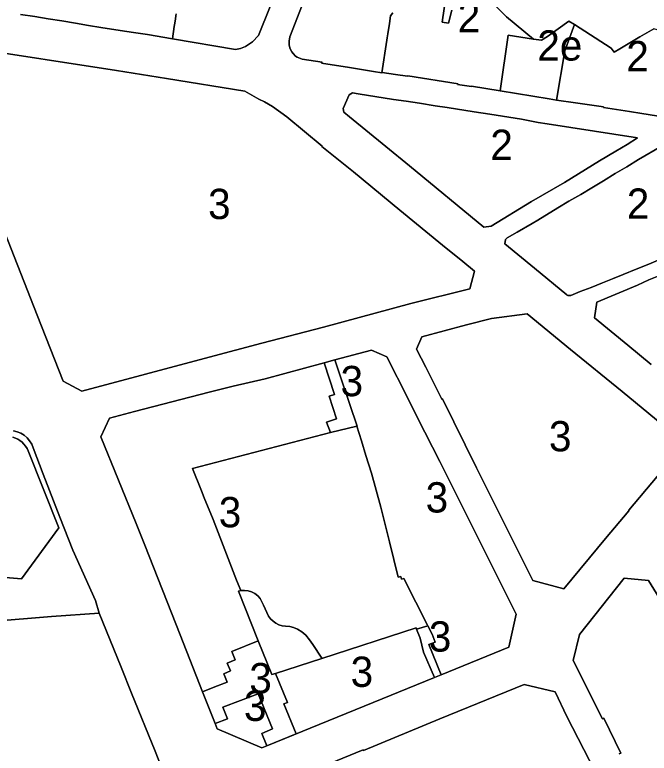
# Model space of a CAD drawing. Extents: x 598968 to 613553, y 4409678 to 4430833.
# Drawn here: x 607216.5 to 607467.9, y 4416082.8 to 4416375.4 of the extents above; entities that cross this region are included whole.
import ezdxf

# ---------------------------------------------------------------- set-up
doc = ezdxf.new("R2010")
doc.units = 0
for name, color, linetype in [('1', 7, 'Continuous'), ('SUBZONA 2e. CARRERS DE CASES. amb projecte especial', 7, 'Continuous'), ('ZONA 2. CARRERS DE CASES. Cases de trast', 7, 'Continuous'), ("ZONA 2_. CARRERS DE CASES. Afectades a ús d'aparcament", 7, 'Continuous'), ("ZONA 3. ILLES  D'EDIFICIS ENTRE MITGERES. EIXAMPLE.", 7, 'Continuous')]:
    doc.layers.add(name, color=color, linetype=linetype)

msp = doc.modelspace()

# ---------------------------------------------------------------- linework, layer by layer
at = {"layer": '1'}
for points in [[(607336.7307, 4416426.0747), (607313.1112, 4416367.1749), (607310.6913, 4416364.5949), (607307.9513, 4416362.7849), (607305.9814, 4416362.0049), (607304.0314, 4416361.5948), (607278.9932, 4416365.9031), (607278.9843, 4416365.8442), (607269.11, 4416367.5074), (607263.5229, 4416368.3814), (607258.3043, 4416369.1733), (607250.5708, 4416370.3738), (607245.7761, 4416371.1617), (607240.5846, 4416372.0877), (607235.0956, 4416372.9264), (607229.6803, 4416373.8239), (607224.4559, 4416374.6879), (607218.7376, 4416375.4571)], [(607387.2703, 4416382.4361), (607385.9204, 4416372.4362), (607388.4203, 4416371.9962), (607389.6603, 4416377.2362)], [(607403.8501, 4416382.2764), (607411.3501, 4416374.5866), (607422.116, 4416365.7366), (607425.2737, 4416365.2605), (607427.5599, 4416366.807), (607436.048, 4416372.8763), (607438.2935, 4416371.5169), (607452.816, 4416362.0956), (607454.0196, 4416360.5975), (607456.2396, 4416361.8975), (607464.2796, 4416366.6376), (607469.7595, 4416369.8677)], [(607476.694, 4416334.4468), (607464.9661, 4416336.2546), (607460.1736, 4416336.9885), (607449.7897, 4416338.5777), (607449.8636, 4416338.8403), (607438.7354, 4416340.4765), (607431.228, 4416341.5922), (607431.2203, 4416341.5458), (607428.2961, 4416342.0037), (607408.8724, 4416345.2304), (607408.8755, 4416345.2517), (607397.5203, 4416347.1367), (607397.4903, 4416346.8967), (607391.9704, 4416347.7565), (607392.174, 4416348.0025), (607372.2406, 4416351.1962), (607372.179, 4416351.0208), (607367.3675, 4416351.722), (607362.1107, 4416352.466), (607362.0007, 4416352.416), (607358.6583, 4416352.9478), (607349.1735, 4416354.4569), (607338.121, 4416356.2155), (607338.261, 4416356.5555), (607330.3611, 4416357.7954), (607329.0723, 4416358.273), (607328.4611, 4416358.5853), (607327.8144, 4416359.0342), (607326.7695, 4416360.0297), (607326.3148, 4416360.631), (607325.5811, 4416361.9252), (607325.2311, 4416363.3752), (607325.1911, 4416364.8752), (607325.5011, 4416366.6452), (607330.411, 4416379.1751)], [(607198.4549, 4416362.2427), (607256.872, 4416353.2641), (607276.5817, 4416350.1245), (607307.6214, 4416345.0551), (607313.1713, 4416341.9353), (607315.4313, 4416340.8553), (607318.6613, 4416339.0554), (607324.3712, 4416334.8856), (607338.3311, 4416323.3659), (607338.2237, 4416323.2318), (607350.781, 4416313.0763), (607369.1508, 4416298.0068), (607386.0707, 4416284.1272), (607394.0106, 4416277.6074), (607398.6406, 4416273.8376), (607396.9106, 4416266.7776), (607373.5209, 4416260.9973), (607338.8613, 4416251.6168), (607314.4816, 4416245.2064), (607293.5519, 4416239.6761), (607243.1426, 4416226.2354), (607235.6627, 4416230.2152), (607225.3827, 4416256.3347), (607195.4927, 4416332.1045)], [(607472.4498, 4416278.5188), (607467.7299, 4416276.6088), (607462.7699, 4416274.5987), (607457.5499, 4416272.4786), (607453.4099, 4416270.7986), (607449.42, 4416269.1785), (607444.9101, 4416267.3285), (607440.5601, 4416265.6784), (607436.8902, 4416264.1784), (607436.6546, 4416264.1033), (607436.41, 4416264.0667), (607436.1627, 4416264.0696), (607435.919, 4416264.1117), (607435.6851, 4416264.192), (607435.467, 4416264.3086), (607435.2702, 4416264.4583), (607422.4403, 4416274.968), (607410.7404, 4416284.5477), (607411.0004, 4416286.3176), (607411.6104, 4416286.9676), (607415.6092, 4416289.2896), (607421.5502, 4416292.7278), (607423.8202, 4416294.0478), (607431.7001, 4416298.8179), (607436.1, 4416301.4779), (607440.77, 4416304.098), (607445.1699, 4416306.858), (607449.8074, 4416309.6162), (607454.4098, 4416312.4681), (607459.0097, 4416315.1782), (607463.6537, 4416318.0616), (607472.7996, 4416323.3583)], [(607468.71, 4416236.8092), (607459.42, 4416244.499), (607446.2201, 4416255.3386), (607447.19, 4416261.5186), (607463.2699, 4416268.2888), (607467.7799, 4416270.3488), (607472.3698, 4416272.2289)], [(607480.15, 4416203.2748), (607459.8054, 4416179.0508), (607459.8303, 4416178.8597), (607450.5803, 4416167.8497), (607434.0506, 4416147.9197), (607421.7507, 4416151.2194), (607399.5308, 4416195.8685), (607385.9909, 4416223.1379), (607385.7609, 4416223.0179), (607379.3609, 4416235.7677), (607377.5459, 4416239.3276), (607375.7309, 4416242.8875), (607377.8409, 4416247.7875), (607395.5807, 4416252.5078), (607405.4206, 4416255.0479), (607419.5804, 4416256.8281), (607436.7402, 4416242.7586), (607457.2101, 4416226.1392), (607473.03, 4416213.0596)], [(607213.4689, 4416135.4858), (607224.6581, 4416136.4538), (607231.1119, 4416136.9525), (607249.9869, 4416138.2558), (607248.485, 4416143.2291), (607239.5429, 4416163.256), (607234.3729, 4416176.2958), (607227.8229, 4416193.3255), (607223.7929, 4416203.8253), (607223.2069, 4416205.2527), (607222.4057, 4416206.5714), (607221.4088, 4416207.7492), (607220.2406, 4416208.7574), (607218.9297, 4416209.5712), (607217.508, 4416210.171), (607216.0103, 4416210.5419)], [(607216.0103, 4416210.5419), (607217.508, 4416210.171), (607218.9297, 4416209.5712), (607220.2406, 4416208.7574), (607221.4088, 4416207.7492), (607222.4057, 4416206.5714), (607223.2069, 4416205.2527), (607223.7929, 4416203.8253), (607227.8229, 4416193.3255), (607234.3729, 4416176.2958), (607239.5429, 4416163.256), (607248.485, 4416143.2291), (607249.9869, 4416138.2558), (607258.7325, 4416116.8821), (607262.7289, 4416106.5565), (607272.1244, 4416083.5467), (607278.9341, 4416066.4455)], [(607198.7434, 4416153.5554), (607219.1731, 4416151.8058), (607233.9329, 4416172.0558), (607221.8829, 4416202.6253), (607221.3929, 4416203.5553), (607220.8129, 4416204.4352), (607220.1429, 4416205.2352), (607219.9747, 4416205.4011), (607219.3929, 4416205.9752), (607218.5729, 4416206.6152), (607217.6829, 4416207.1752), (607216.743, 4416207.6351), (607215.753, 4416207.9951)], [(607215.753, 4416207.9951), (607216.743, 4416207.6351), (607217.6829, 4416207.1752), (607218.5729, 4416206.6152), (607219.3929, 4416205.9752), (607219.9747, 4416205.4011), (607220.1429, 4416205.2352), (607220.8129, 4416204.4352), (607221.3929, 4416203.5553), (607221.8829, 4416202.6253), (607233.9329, 4416172.0558), (607219.1731, 4416151.8058), (607198.7434, 4416153.5554)], [(607456.0406, 4416082.5608), (607456.6212, 4416082.8395), (607450.0006, 4416096.6305), (607449.4502, 4416096.3513), (607437.7707, 4416119.52), (607440.2806, 4416129.81), (607458.0203, 4416152.09), (607467.6803, 4416151.2402), (607480.0502, 4416131.0307), (607487.7302, 4416118.0409), (607495.8701, 4416104.8212), (607505.8101, 4416087.8316), (607519.47, 4416064.2221)], [(607209.1802, 4415950.6953), (607231.7337, 4415959.6083), (607236.8336, 4415961.6283), (607241.4836, 4415963.4784), (607246.2435, 4415965.3585), (607260.6533, 4415971.0787), (607263.5233, 4415972.1887), (607304.215, 4415988.6822), (607307.8027, 4415995.8292), (607303.6887, 4416006.4365), (607295.8628, 4416003.6089), (607281.3053, 4416038.8027), (607288.8861, 4416042.0883), (607280.5146, 4416062.4493), (607279.2127, 4416065.6179), (607278.9341, 4416066.4455), (607272.1244, 4416083.5467), (607262.7289, 4416106.5565), (607258.7325, 4416116.8821), (607249.9869, 4416138.2558), (607231.1119, 4416136.9525), (607224.6581, 4416136.4538), (607213.4689, 4416135.4858)], [(607333.322, 4416075.3387), (607354.5518, 4416084.049), (607354.7516, 4416083.8766), (607384.9314, 4416096.3594), (607418.3109, 4416109.9998), (607430.6008, 4416107.0401), (607435.287, 4416097.3045), (607448.7538, 4416071.1126)]]:
    msp.add_lwpolyline(points, dxfattribs=at)
for points in [[(607459.2524, 4416324.0059), (607454.6398, 4416321.368), (607448.2698, 4416317.4579), (607434.3294, 4416308.969), (607421.3202, 4416301.3576), (607405.2904, 4416291.6675), (607402.4505, 4416291.2574), (607372.9107, 4416315.5166), (607363.5608, 4416323.2064), (607349.1609, 4416334.926), (607346.9409, 4416336.7359), (607346.6109, 4416338.2359), (607348.9709, 4416343.6659), (607350.3309, 4416344.4659), (607352.6376, 4416344.0762), (607366.5507, 4416341.8562), (607371.555, 4416341.1343), (607376.8706, 4416340.2964), (607383.0605, 4416339.3565), (607387.8605, 4416338.5966), (607398.5703, 4416336.9068), (607404.7503, 4416335.937), (607417.2601, 4416333.9672), (607423.9401, 4416332.6773), (607427.46, 4416332.2074), (607436.8099, 4416330.7576), (607463.3197, 4416326.5881)], [(607296.7524, 4416092.4479), (607295.9301, 4416094.5226), (607290.9305, 4416107.1384), (607282.0241, 4416129.6118), (607268.0175, 4416165.1612), (607266.4108, 4416169.1429), (607264.5557, 4416173.7402), (607250.6726, 4416208.1457), (607254.0425, 4416215.5357), (607263.9324, 4416218.1958), (607293.562, 4416225.7863), (607303.1019, 4416228.2164), (607315.7717, 4416231.1466), (607339.1025, 4416237.4265), (607343.4113, 4416238.587), (607357.8311, 4416242.4272), (607363.8911, 4416239.7674), (607372.311, 4416223.3977), (607376.061, 4416215.6678), (607384.891, 4416198.2982), (607415.2409, 4416137.8094), (607412.3209, 4416124.8395), (607385.4216, 4416113.8503), (607382.7972, 4416112.7782), (607316.4151, 4416085.6595), (607314.3822, 4416084.8283)], [(607338.2512, 4416120.337), (607375.5713, 4416132.4188), (607375.7595, 4416131.9401), (607380.2053, 4416133.2722), (607370.6613, 4416152.0485), (607369.7313, 4416151.6685), (607369.5013, 4416152.8185), (607368.4813, 4416152.5384), (607365.0067, 4416166.5123), (607361.5813, 4416180.288), (607357.8513, 4416193.6678), (607355.6601, 4416200.7255), (607353.8513, 4416206.4876), (607352.0631, 4416212.3366), (607341.6854, 4416209.8825), (607341.6706, 4416209.8789), (607286.9122, 4416195.5265), (607290.4822, 4416186.7667), (607291.6203, 4416183.9598), (607295.0922, 4416175.3969), (607304.3821, 4416151.3173), (607306.1221, 4416147.2474), (607307.5632, 4416147.3007), (607308.993, 4416147.1129), (607310.3714, 4416146.6891), (607311.6598, 4416146.0412), (607312.822, 4416145.1875), (607313.708, 4416144.0475), (607314.4419, 4416142.8041), (607315.012, 4416141.4776), (607317.052, 4416137.0277), (607317.9026, 4416135.9659), (607318.8886, 4416135.0286), (607319.992, 4416134.2328), (607321.2084, 4416133.6492), (607322.5057, 4416133.279), (607323.8469, 4416133.1329), (607325.4513, 4416132.9523), (607327.0148, 4416132.5497), (607328.5069, 4416131.933), (607330.2391, 4416130.8028), (607331.8519, 4416129.5081), (607333.3393, 4416127.7207), (607334.6618, 4416125.8081), (607338.2218, 4416120.3883)], [(607319.8104, 4416114.3671), (607338.2512, 4416120.337), (607338.2218, 4416120.3883), (607334.6618, 4416125.8081), (607333.3393, 4416127.7207), (607331.8519, 4416129.5081), (607330.2391, 4416130.8028), (607328.5069, 4416131.933), (607327.0148, 4416132.5497), (607325.4513, 4416132.9523), (607323.8469, 4416133.1329), (607322.5057, 4416133.279), (607321.2084, 4416133.6492), (607319.992, 4416134.2328), (607318.8886, 4416135.0286), (607317.9026, 4416135.9659), (607317.052, 4416137.0277), (607315.012, 4416141.4776), (607314.4419, 4416142.8041), (607313.708, 4416144.0475), (607312.822, 4416145.1875), (607311.6598, 4416146.0412), (607310.3714, 4416146.6891), (607308.993, 4416147.1129), (607307.5632, 4416147.3007), (607306.1221, 4416147.2474), (607305.1321, 4416146.9374), (607313.0089, 4416127.3171), (607318.3921, 4416113.908)]]:
    msp.add_lwpolyline(points, close=True, dxfattribs=at)
at = {"layer": 'SUBZONA 2e. CARRERS DE CASES. amb projecte especial'}
msp.add_lwpolyline([(607438.2935, 4416371.5169), (607436.048, 4416372.8763), (607427.5599, 4416366.807), (607425.2737, 4416365.2605), (607422.116, 4416365.7366), (607412.1001, 4416367.2467), (607408.8755, 4416345.2517), (607408.8724, 4416345.2304), (607428.2961, 4416342.0037), (607431.2203, 4416341.5458), (607431.228, 4416341.5922), (607434.4685, 4416361.0467)], close=True, dxfattribs=at)
at = {"layer": 'ZONA 2. CARRERS DE CASES. Cases de trast'}
for points in [[(607366.3606, 4416376.1358), (607365.4306, 4416374.8958), (607364.9962, 4416371.9667), (607364.3806, 4416367.8158), (607364.1506, 4416366.2958), (607364.0106, 4416365.3459), (607362.0007, 4416352.416), (607362.1107, 4416352.466), (607367.3675, 4416351.722), (607372.179, 4416351.0208), (607372.2406, 4416351.1962), (607392.174, 4416348.0025), (607391.9704, 4416347.7565), (607397.4903, 4416346.8967), (607397.5203, 4416347.1367), (607408.8755, 4416345.2517), (607412.1001, 4416367.2467), (607422.116, 4416365.7366), (607411.3501, 4416374.5866), (607403.8501, 4416382.2764)], [(607389.6603, 4416377.2362), (607388.4203, 4416371.9962), (607385.9204, 4416372.4362), (607387.2703, 4416382.4361)], [(607330.411, 4416379.1751), (607325.5011, 4416366.6452), (607325.1911, 4416364.8752), (607325.2311, 4416363.3752), (607325.5811, 4416361.9252), (607326.3148, 4416360.631), (607326.7695, 4416360.0297), (607327.8144, 4416359.0342), (607328.4611, 4416358.5853), (607329.0723, 4416358.273), (607330.3611, 4416357.7954), (607338.261, 4416356.5555), (607338.121, 4416356.2155), (607349.1735, 4416354.4569), (607358.6583, 4416352.9478), (607362.0007, 4416352.416), (607364.0106, 4416365.3459), (607364.1506, 4416366.2958), (607364.3806, 4416367.8158), (607364.9962, 4416371.9667), (607365.4306, 4416374.8958), (607366.3606, 4416376.1358)], [(607472.7996, 4416323.3583), (607463.6537, 4416318.0616), (607459.0097, 4416315.1782), (607454.4098, 4416312.4681), (607449.8074, 4416309.6162), (607445.1699, 4416306.858), (607440.77, 4416304.098), (607436.1, 4416301.4779), (607431.7001, 4416298.8179), (607423.8202, 4416294.0478), (607421.5502, 4416292.7278), (607415.6092, 4416289.2896), (607411.6104, 4416286.9676), (607411.0004, 4416286.3176), (607410.7404, 4416284.5477), (607422.4403, 4416274.968), (607435.2702, 4416264.4583), (607435.467, 4416264.3086), (607435.6851, 4416264.192), (607435.919, 4416264.1117), (607436.1627, 4416264.0696), (607436.41, 4416264.0667), (607436.6546, 4416264.1033), (607436.8902, 4416264.1784), (607440.5601, 4416265.6784), (607444.9101, 4416267.3285), (607449.42, 4416269.1785), (607453.4099, 4416270.7986), (607457.5499, 4416272.4786), (607462.7699, 4416274.5987), (607467.7299, 4416276.6088), (607472.4498, 4416278.5188)], [(607472.3698, 4416272.2289), (607467.7799, 4416270.3488), (607463.2699, 4416268.2888), (607447.19, 4416261.5186), (607446.2201, 4416255.3386), (607459.42, 4416244.499), (607468.71, 4416236.8092)]]:
    msp.add_lwpolyline(points, dxfattribs=at)
for points in [[(607431.228, 4416341.5922), (607438.7354, 4416340.4765), (607449.8636, 4416338.8403), (607449.7897, 4416338.5777), (607460.1736, 4416336.9885), (607464.9661, 4416336.2546), (607476.694, 4416334.4468), (607481.6753, 4416337.241), (607486.4894, 4416340.0483), (607482.3994, 4416349.4081), (607478.9594, 4416357.258), (607476.8995, 4416361.9379), (607475.2195, 4416365.5978), (607474.2295, 4416367.7378), (607473.8495, 4416368.6777), (607469.7595, 4416369.8677), (607464.2796, 4416366.6376), (607456.2396, 4416361.8975), (607454.0196, 4416360.5975), (607452.816, 4416362.0956), (607438.2935, 4416371.5169), (607434.4685, 4416361.0467)], [(607405.2904, 4416291.6675), (607421.3202, 4416301.3576), (607434.3294, 4416308.969), (607448.2698, 4416317.4579), (607454.6398, 4416321.368), (607459.2524, 4416324.0059), (607463.3197, 4416326.5881), (607436.8099, 4416330.7576), (607427.46, 4416332.2074), (607423.9401, 4416332.6773), (607417.2601, 4416333.9672), (607404.7503, 4416335.937), (607398.5703, 4416336.9068), (607387.8605, 4416338.5966), (607383.0605, 4416339.3565), (607376.8706, 4416340.2964), (607371.555, 4416341.1343), (607366.5507, 4416341.8562), (607352.6376, 4416344.0762), (607350.3309, 4416344.4659), (607348.9709, 4416343.6659), (607346.6109, 4416338.2359), (607346.9409, 4416336.7359), (607349.1609, 4416334.926), (607363.5608, 4416323.2064), (607372.9107, 4416315.5166), (607402.4505, 4416291.2574)]]:
    msp.add_lwpolyline(points, close=True, dxfattribs=at)
at = {"layer": "ZONA 2_. CARRERS DE CASES. Afectades a ús d'aparcament"}
msp.add_lwpolyline([(607218.7376, 4416375.4571), (607224.4559, 4416374.6879), (607229.6803, 4416373.8239), (607235.0956, 4416372.9264), (607240.5846, 4416372.0877), (607245.7761, 4416371.1617), (607250.5708, 4416370.3738), (607258.3043, 4416369.1733), (607263.5229, 4416368.3814), (607269.11, 4416367.5074), (607278.9843, 4416365.8442), (607278.9932, 4416365.9031), (607279.6869, 4416370.7681), (607279.8845, 4416372.0289), (607280.1482, 4416373.7882), (607280.3177, 4416374.9462), (607280.4172, 4416375.7313)], dxfattribs=at)
at = {"layer": "ZONA 3. ILLES  D'EDIFICIS ENTRE MITGERES. EIXAMPLE."}
for points in [[(607280.4172, 4416375.7313), (607280.3177, 4416374.9462), (607280.1482, 4416373.7882), (607279.8845, 4416372.0289), (607279.6869, 4416370.7681), (607278.9932, 4416365.9031), (607304.0314, 4416361.5948), (607305.9814, 4416362.0049), (607307.9513, 4416362.7849), (607310.6913, 4416364.5949), (607313.1112, 4416367.1749), (607336.7307, 4416426.0747)], [(607195.4927, 4416332.1045), (607225.3827, 4416256.3347), (607235.6627, 4416230.2152), (607243.1426, 4416226.2354), (607293.5519, 4416239.6761), (607314.4816, 4416245.2064), (607338.8613, 4416251.6168), (607373.5209, 4416260.9973), (607396.9106, 4416266.7776), (607398.6406, 4416273.8376), (607394.0106, 4416277.6074), (607386.0707, 4416284.1272), (607369.1508, 4416298.0068), (607350.781, 4416313.0763), (607338.2237, 4416323.2318), (607338.3311, 4416323.3659), (607324.3712, 4416334.8856), (607318.6613, 4416339.0554), (607315.4313, 4416340.8553), (607313.1713, 4416341.9353), (607307.6214, 4416345.0551), (607276.5817, 4416350.1245), (607256.872, 4416353.2641), (607198.4549, 4416362.2427)], [(607473.03, 4416213.0596), (607457.2101, 4416226.1392), (607436.7402, 4416242.7586), (607419.5804, 4416256.8281), (607405.4206, 4416255.0479), (607395.5807, 4416252.5078), (607377.8409, 4416247.7875), (607375.7309, 4416242.8875), (607377.5459, 4416239.3276), (607379.3609, 4416235.7677), (607385.7609, 4416223.0179), (607385.9909, 4416223.1379), (607399.5308, 4416195.8685), (607421.7507, 4416151.2194), (607434.0506, 4416147.9197), (607450.5803, 4416167.8497), (607459.8303, 4416178.8597), (607459.8054, 4416179.0508), (607480.15, 4416203.2748)], [(607519.47, 4416064.2221), (607505.8101, 4416087.8316), (607495.8701, 4416104.8212), (607487.7302, 4416118.0409), (607480.0502, 4416131.0307), (607467.6803, 4416151.2402), (607458.0203, 4416152.09), (607440.2806, 4416129.81), (607437.7707, 4416119.52), (607449.4502, 4416096.3513), (607450.0006, 4416096.6305), (607456.6212, 4416082.8395), (607456.0406, 4416082.5608)], [(607448.7538, 4416071.1126), (607435.287, 4416097.3045), (607430.6008, 4416107.0401), (607418.3109, 4416109.9998), (607384.9314, 4416096.3594), (607354.7516, 4416083.8766), (607354.5518, 4416084.049), (607333.322, 4416075.3387)]]:
    msp.add_lwpolyline(points, dxfattribs=at)
for points in [[(607385.4216, 4416113.8503), (607412.3209, 4416124.8395), (607415.2409, 4416137.8094), (607384.891, 4416198.2982), (607376.061, 4416215.6678), (607372.311, 4416223.3977), (607363.8911, 4416239.7674), (607357.8311, 4416242.4272), (607343.4113, 4416238.587), (607346.3013, 4416229.8972), (607352.1459, 4416212.3562), (607352.0631, 4416212.3366), (607353.8513, 4416206.4876), (607355.6601, 4416200.7255), (607357.8513, 4416193.6678), (607361.5813, 4416180.288), (607365.0067, 4416166.5123), (607368.4813, 4416152.5384), (607369.5013, 4416152.8185), (607369.7313, 4416151.6685), (607370.6613, 4416152.0485), (607380.2053, 4416133.2722), (607381.8784, 4416129.9955), (607383.0529, 4416126.8132), (607380.5713, 4416125.829)], [(607352.0631, 4416212.3366), (607352.1459, 4416212.3562), (607346.3013, 4416229.8972), (607343.4113, 4416238.587), (607339.1025, 4416237.4265), (607343.1521, 4416224.9651), (607341.0473, 4416224.2782), (607344.0314, 4416215.3173), (607340.0815, 4416213.9372), (607341.6706, 4416209.8789), (607341.6854, 4416209.8825)], [(607341.6706, 4416209.8789), (607340.0815, 4416213.9372), (607344.0314, 4416215.3173), (607341.0473, 4416224.2782), (607343.1521, 4416224.9651), (607339.1025, 4416237.4265), (607315.7717, 4416231.1466), (607303.1019, 4416228.2164), (607293.562, 4416225.7863), (607263.9324, 4416218.1958), (607254.0425, 4416215.5357), (607250.6726, 4416208.1457), (607264.5557, 4416173.7402), (607266.4108, 4416169.1429), (607268.0175, 4416165.1612), (607282.0241, 4416129.6118), (607290.9305, 4416107.1384), (607295.7321, 4416109.0398), (607300.681, 4416110.9514), (607299.359, 4416114.2458), (607302.0423, 4416115.3477), (607300.7423, 4416118.4876), (607303.9023, 4416119.6977), (607302.5129, 4416123.1038), (607313.0089, 4416127.3171), (607305.1321, 4416146.9374), (607306.1221, 4416147.2474), (607304.3821, 4416151.3173), (607295.0922, 4416175.3969), (607291.6203, 4416183.9598), (607290.4822, 4416186.7667), (607286.9122, 4416195.5265)], [(607385.4216, 4416113.8503), (607380.5713, 4416125.829), (607383.0529, 4416126.8132), (607381.8784, 4416129.9955), (607380.2053, 4416133.2722), (607375.7595, 4416131.9401), (607377.1513, 4416128.3989), (607378.4375, 4416122.8424), (607382.7972, 4416112.7782)], [(607375.7595, 4416131.9401), (607375.5713, 4416132.4188), (607338.2512, 4416120.337), (607319.8104, 4416114.3671), (607324.5273, 4416102.845), (607323.0803, 4416102.3214), (607327.9642, 4416090.3864), (607316.4151, 4416085.6595), (607382.7972, 4416112.7782), (607378.4375, 4416122.8424), (607377.1513, 4416128.3989)], [(607319.8104, 4416114.3671), (607318.3921, 4416113.908), (607313.0089, 4416127.3171), (607302.5129, 4416123.1038), (607303.9023, 4416119.6977), (607300.7423, 4416118.4876), (607302.0423, 4416115.3477), (607299.359, 4416114.2458), (607300.681, 4416110.9514), (607295.7321, 4416109.0398), (607290.9305, 4416107.1384), (607295.9301, 4416094.5226), (607300.7531, 4416096.4463), (607299.0227, 4416101.0672), (607312.9531, 4416106.2841), (607318.7067, 4416092.3566), (607314.4022, 4416090.5782), (607316.4151, 4416085.6595), (607327.9642, 4416090.3864), (607323.0803, 4416102.3214), (607324.5273, 4416102.845)], [(607316.4151, 4416085.6595), (607314.4022, 4416090.5782), (607318.7067, 4416092.3566), (607312.9531, 4416106.2841), (607299.0227, 4416101.0672), (607300.7531, 4416096.4463), (607295.9301, 4416094.5226), (607296.7524, 4416092.4479), (607314.3822, 4416084.8283)]]:
    msp.add_lwpolyline(points, close=True, dxfattribs=at)

# ---------------------------------------------------------------- texts
at = {"layer": 'SUBZONA 2e. CARRERS DE CASES. amb projecte especial'}
msp.add_text('2e', height=12, dxfattribs=at).set_placement((607423.5829, 4416357.2111))
at = {"layer": 'ZONA 2. CARRERS DE CASES. Cases de trast'}
for p in [(607392.0584, 4416368.4814), (607458.8587, 4416352.9818), (607404.9653, 4416317.8617), (607459.0498, 4416294.5425)]:
    msp.add_text('2', height=12, dxfattribs=at).set_placement(p)
at = {"layer": "ZONA 3. ILLES  D'EDIFICIS ENTRE MITGERES. EIXAMPLE."}
for p in [(607293.1217, 4416294.4192), (607345.6242, 4416224.233), (607428.1956, 4416202.3739), (607379.3261, 4416178.1388), (607297.352, 4416172.2824), (607380.5905, 4416123.0252), (607309.4474, 4416106.4883), (607349.6061, 4416109.0391), (607307.3184, 4416095.5562)]:
    msp.add_text('3', height=12, dxfattribs=at).set_placement(p)

doc.saveas('drawing.dxf')
